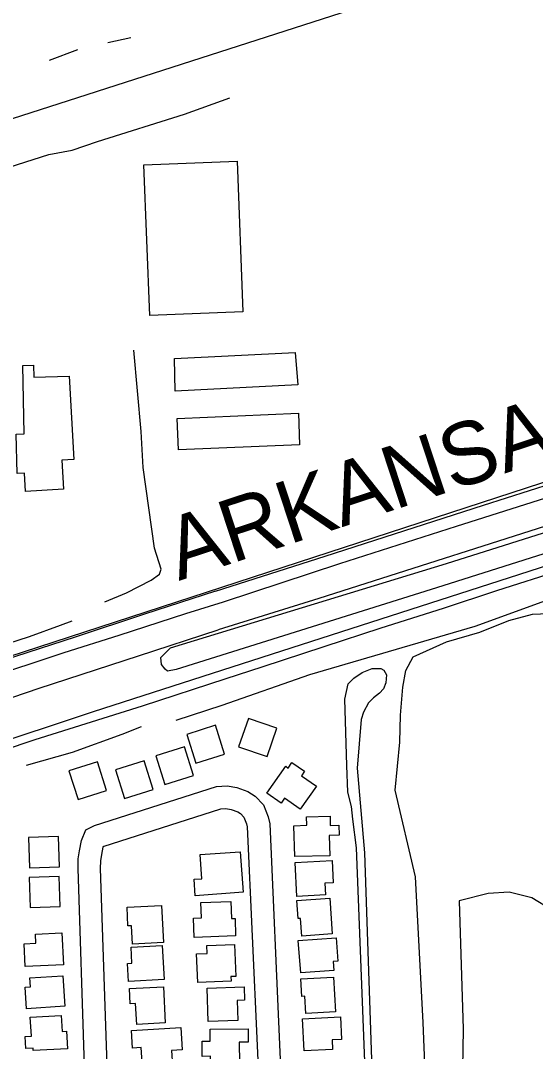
# Model space of a CAD drawing. Extents: x 3598634 to 3636690, y 517270 to 542944.
# Drawn here: x 3610665 to 3611350, y 537102 to 538472 of the extents above; entities that cross this region are included whole.
import ezdxf

# ---------------------------------------------------------------- set-up
doc = ezdxf.new("R2010")
doc.units = 0
for name, color, linetype in [('V-BLDG-OTLN', 7, 'Continuous'), ('V-RAIL-IDEN', 7, 'Continuous'), ('V-RAIL-TRAK', 7, 'Continuous'), ('V-ROAD-CNTR', 7, 'Continuous'), ('V-SITE-VEGE', 7, 'Continuous'), ('V-TOPO-SHOR', 7, 'Continuous')]:
    doc.layers.add(name, color=color, linetype=linetype)

msp = doc.modelspace()

# ---------------------------------------------------------------- linework, layer by layer
at = {"layer": 'V-BLDG-OTLN'}
for points in [[(3610836.5, 538080.3), (3610828.8, 538280.7), (3610953, 538285.5), (3610960.5, 538085.4)], [(3611033.5, 537988.4), (3610870.2, 537979.8), (3610869.5, 538023.3), (3611030, 538031.1)], [(3610729.4, 537999.7), (3610735.6, 537889), (3610719.3, 537888.1), (3610721.6, 537849.4), (3610671.2, 537846.3), (3610669.7, 537870.7), (3610660, 537870.1), (3610658.6, 537922.6), (3610669.4, 537922.9), (3610667.7, 538014), (3610681.7, 538014.3), (3610682, 537998.2)], [(3611036, 537908.6), (3610874.6, 537901.8), (3610872.8, 537943.5), (3611034.3, 537950.3)], [(3610954.8, 537507), (3610992.7, 537494), (3611005.6, 537531.9), (3610967.8, 537544.8)], [(3610898, 537485.2), (3610936.1, 537497.3), (3610924, 537535.5), (3610885.8, 537523.3)], [(3610856.7, 537456.7), (3610894.8, 537468.9), (3610882.7, 537507), (3610844.5, 537494.8)], [(3610741, 537436.8), (3610779.1, 537448.9), (3610766.9, 537487), (3610728.8, 537474.9)], [(3610803, 537438.1), (3610841.1, 537450.2), (3610828.9, 537488.3), (3610790.8, 537476.2)], [(3611058.2, 537454.7), (3611036.7, 537423.9), (3611015.8, 537438.5), (3611011.3, 537432.1), (3610992.5, 537445.2), (3611017.5, 537481), (3611020.7, 537478.7), (3611025.8, 537486), (3611042.4, 537474.4), (3611038.4, 537468.5)], [(3611029.5, 537360.9), (3611028.3, 537402.1), (3611045.4, 537402.6), (3611045.1, 537413.7), (3611076.4, 537414.6), (3611076.7, 537402.3), (3611088.2, 537402.7), (3611088.6, 537389.6), (3611075.4, 537389.2), (3611076.2, 537362.2)], [(3610716.2, 537347.5), (3610714.9, 537387.5), (3610674.9, 537386.2), (3610676.2, 537346.2)], [(3610903.5, 537363.8), (3610956.9, 537367.5), (3610960.7, 537313.5), (3610897, 537309), (3610895.5, 537330.8), (3610905.7, 537331.5)], [(3611032.1, 537308), (3611029.8, 537353), (3611079.2, 537355.6), (3611080.8, 537326.1), (3611069.5, 537325.5), (3611070.3, 537310)], [(3610717.3, 537294.5), (3610716, 537334.5), (3610676, 537333.2), (3610677.3, 537293.2)], [(3611038.9, 537255.4), (3611037.3, 537278.8), (3611034, 537278.5), (3611032.4, 537302.5), (3611076, 537305.5), (3611079.2, 537258.2)], [(3610852.3, 537295.8), (3610854.6, 537246.6), (3610813.5, 537244.7), (3610812.3, 537269.1), (3610807.5, 537268.9), (3610806.3, 537293.6)], [(3610904.6, 537299.9), (3610944.4, 537301.3), (3610945.1, 537278.8), (3610950, 537278.9), (3610950.8, 537255.5), (3610895.4, 537253.6), (3610894.6, 537279.2), (3610905.3, 537279.6)], [(3610719.6, 537259.7), (3610721.6, 537217.2), (3610670.7, 537214.8), (3610669.3, 537245.1), (3610684.7, 537245.8), (3610684.2, 537258)], [(3611037.4, 537206.4), (3611034.2, 537249.3), (3611084.4, 537253.1), (3611086.8, 537222), (3611080.5, 537221.5), (3611081.4, 537209.7)], [(3610811.7, 537240.7), (3610853.2, 537243), (3610855.7, 537197.6), (3610808.2, 537195), (3610806.9, 537218.8), (3610812.8, 537219.1)], [(3610949.4, 537244.3), (3610951.2, 537201.6), (3610944.4, 537201.4), (3610944.7, 537195.3), (3610900.3, 537193.4), (3610898.8, 537231.7), (3610913, 537232.3), (3610912.6, 537242.8)], [(3610720.9, 537202.5), (3610723.5, 537162.1), (3610672.6, 537158.7), (3610670.7, 537187.4), (3610677.7, 537187.8), (3610676.9, 537199.6)], [(3611081, 537200.9), (3611083.7, 537154.6), (3611044.3, 537152.3), (3611042.9, 537175.4), (3611038.7, 537175.2), (3611037.4, 537198.3)], [(3610809.4, 537185.7), (3610854.8, 537188), (3610857.2, 537139.8), (3610819.1, 537137.9), (3610817.7, 537165.8), (3610810.4, 537165.4)], [(3610952.6, 537169.8), (3610953.5, 537143), (3610914.4, 537141.7), (3610912.9, 537186.2), (3610962.1, 537187.9), (3610962.7, 537170.1)], [(3610726.9, 537105.6), (3610681.5, 537103), (3610681.3, 537106.3), (3610671.7, 537105.7), (3610670.8, 537121.8), (3610678.9, 537122.3), (3610677.4, 537147.4), (3610718.6, 537149.8), (3610719.8, 537128.6), (3610725.5, 537128.9)], [(3611090.2, 537147.8), (3611091.7, 537117.9), (3611079.1, 537117.3), (3611079.7, 537104.7), (3611041.9, 537102.9), (3611039.8, 537145.4)], [(3610812, 537130), (3610877.9, 537133.9), (3610879.7, 537103.9), (3610865.6, 537103.1), (3610866.8, 537082.9), (3610826.6, 537080.5), (3610825, 537107.1), (3610813.4, 537106.4)], [(3610955.5, 537114.2), (3610955.9, 537086.2), (3610917.6, 537085.7), (3610917.5, 537095.6), (3610906.4, 537095.4), (3610906.1, 537115.4), (3610917, 537115.5), (3610916.8, 537131.5), (3610967.4, 537132.2), (3610967.6, 537114.4)]]:
    msp.add_lwpolyline(points, close=True, dxfattribs=at)
at = {"layer": 'V-RAIL-TRAK'}
for points in [[(3610934.6, 537699.8), (3611089.6, 537750.5), (3611244.6, 537800.4), (3611409.6, 537852.6), (3611580.5, 537908), (3611717, 537952.4), (3611776.5, 537971.1), (3611842.7, 537992.2), (3611944.9, 538024.9), (3612043.7, 538057.7), (3612181.9, 538101.3), (3612308.4, 538141.8)], [(3610924.1, 537713.7), (3611069.8, 537760.4), (3611280.9, 537828.2), (3611464.4, 537886.7), (3611671.3, 537952.9), (3611816.2, 537999.7), (3611946, 538041), (3612044.8, 538072.1), (3612172.2, 538114.3), (3612203.8, 538124.5)], [(3612201.4, 538004.2), (3612164.5, 537992.5), (3612117.6, 537978.2), (3612064, 537959.8), (3612005, 537941.1), (3611933.8, 537918.1), (3611864.7, 537897.1), (3611803.9, 537876.8), (3611733.1, 537853.8), (3611665.3, 537831.5), (3611573.6, 537802.3), (3611478.1, 537771.9), (3611384.7, 537741.9), (3611298, 537714.3), (3611226.8, 537690.9), (3611143.9, 537664.8), (3611068, 537639.8), (3610985.5, 537612.9), (3610937.8, 537597.3)], [(3610924.1, 537713.7), (3610829.6, 537683.4), (3610737.3, 537652.6), (3610625.8, 537616.9), (3610545, 537591.8), (3610461, 537564.4), (3610365.1, 537534.2), (3610269.6, 537504), (3610199.8, 537481.3), (3610125.8, 537457.3), (3610058.6, 537436.3), (3610002.5, 537418.3), (3609940.8, 537398.1), (3609859, 537372), (3609766.8, 537343.1), (3609697.4, 537320.4), (3609595.1, 537288.5), (3609524.3, 537264.9)], [(3609531.1, 537248.9), (3609617.9, 537277.1), (3609711.6, 537307.8), (3609811.1, 537339.3), (3609899.7, 537367.4), (3609988.8, 537396.9), (3610094.7, 537430), (3610186.1, 537460.3), (3610286.5, 537491.8), (3610401.6, 537528.8), (3610501.6, 537560.7), (3610590.3, 537589.3), (3610676.1, 537617), (3610722.7, 537632.2), (3610795.8, 537655.3), (3610884.4, 537684.3), (3610934.6, 537699.8)], [(3610937.8, 537597.3), (3610826.3, 537561.1), (3610683.4, 537516.2), (3610550, 537471.6), (3610397.9, 537423.3), (3610339.4, 537403.9), (3610328, 537400.1), (3610312.9, 537395), (3610288.7, 537385.7), (3610288.1, 537385.4), (3610267.6, 537376.3), (3610243.3, 537364.6), (3610220.4, 537353.4), (3610205.2, 537344.7), (3610194.6, 537338.2), (3610183.1, 537331.3), (3610167.5, 537320.8), (3610153.6, 537310.2), (3610139.7, 537298.8), (3610104, 537263)]]:
    msp.add_lwpolyline(points, dxfattribs=at)
at = {"layer": 'V-ROAD-CNTR'}
for points in [[(3615205.4, 539802.7), (3615180.1, 539794.4), (3614917.5, 539710.5), (3614830.8, 539683.4), (3614762.9, 539662.3), (3614682.9, 539635.7), (3614581.6, 539603.7), (3614429.8, 539554.7), (3614332.1, 539523), (3613316.9, 539195.1), (3613263.6, 539177.9), (3612708.5, 539000.3), (3612649.9, 538983.2), (3612459.3, 538921.7), (3612221.6, 538845.6), (3611914.5, 538746.4), (3611115.8, 538490.1), (3610941.7, 538434.5)], [(3610141.3, 537461.9), (3611419.7, 537877.9), (3613101.5, 538425.4), (3614181.9, 538760.7), (3615111.7, 539059)], [(3610155.1, 537352.7), (3610761.4, 537554.1), (3611842.6, 537901.7), (3612413.6, 538084.7), (3613229.8, 538348.9), (3614035.2, 538605.9), (3614804.2, 538853.8), (3615387.1, 539038.4)], [(3610941.7, 538434.5), (3609571.4, 537994.4), (3608328.7, 537596.3), (3608292.8, 537584.8), (3608075.2, 537515.4), (3607652.2, 537378.6), (3607194.4, 537231.9)], [(3610749.6, 537082.6), (3610741, 537345.3), (3610741.4, 537357.9), (3610742.9, 537368.5), (3610745.5, 537382.3), (3610751.4, 537396.5), (3610763, 537402.4), (3610925.4, 537454.2), (3610939.4, 537455), (3610952.3, 537452.7), (3610966.9, 537447.7), (3610976.8, 537441.5), (3610987.7, 537429.6), (3610994, 537413.7), (3610996.1, 537404.6), (3611009.3, 537111.3)], [(3610779.6, 537083.6), (3610771.1, 537345.3), (3610771.4, 537355.4), (3610772.5, 537363.7), (3610774.3, 537373.7), (3610774.8, 537374.8), (3610774.5, 537374.6), (3610930.9, 537424.5), (3610937.7, 537424.9), (3610944.7, 537423.6), (3610953.9, 537420.4), (3610957.4, 537418.3), (3610961.8, 537413.4), (3610965.3, 537404.7), (3610966.2, 537400.6), (3610979.4, 537110)], [(3610979.4, 537110), (3611024.6, 536109.3)], [(3611009.3, 537111.3), (3611054.6, 536110.6)]]:
    msp.add_lwpolyline(points, dxfattribs=at)
at = {"layer": 'V-SITE-VEGE'}
for points in [[(3613232.9, 538362.3), (3612127.3, 538018.6), (3612101.9, 538010.2), (3612074.7, 538001.8), (3612049.3, 537991.5), (3612010.1, 537972.5), (3611971.1, 537958), (3611727.9, 537879.5), (3611218.1, 537718.4), (3610871.6, 537609.7), (3610859.9, 537607.3), (3610857.2, 537610), (3610852, 537616.4), (3610851.3, 537625.5), (3610864.2, 537638.7), (3611231.4, 537750.6), (3611728.5, 537907.4), (3611976.1, 537981.4), (3612176.8, 538056.3), (3612466.9, 538142.8)], [(3611207.9, 536953.6), (3611200.2, 537140.4), (3611190, 537334.1), (3611163.3, 537449.4), (3611169.3, 537513.1), (3611170.1, 537549.1), (3611173.2, 537586.2), (3611177.2, 537608.2), (3611186.9, 537626.6), (3611231.4, 537646.5), (3611275.8, 537659.5), (3611314.5, 537674.9), (3611346, 537683.5), (3611367, 537684.2)], [(3611124.8, 537031.4), (3611111.8, 537372.7), (3611106.7, 537410.7), (3611104.9, 537427.4), (3611099.9, 537446.8), (3611098.8, 537482), (3611096.2, 537570.3), (3611100.7, 537590.5), (3611108.1, 537598), (3611119.1, 537605.9), (3611132.7, 537611), (3611144, 537611.2), (3611148, 537608.9), (3611151.4, 537602.5), (3611150.8, 537592.1), (3611147.4, 537584.1), (3611142.3, 537578.4), (3611134.1, 537572.2), (3611127.6, 537565.2), (3611121.1, 537553.1), (3611117.7, 537543.3), (3611112.7, 537478.5), (3611122.5, 537365.9), (3611133.1, 537051.6)], [(3611371.2, 537290.4), (3611344.9, 537306.1), (3611314.8, 537313.7), (3611286.9, 537312), (3611248.3, 537302.2), (3611253.8, 537131.4), (3611251.6, 537002.7)]]:
    msp.add_lwpolyline(points, dxfattribs=at)
at = {"layer": 'V-TOPO-SHOR'}
for p, q in [((3610780.6, 538443.5), (3610811.2, 538450.1)), ((3610703.2, 538419.7), (3610740.6, 538433.9)), ((3610871.6, 537542.4), (3610932.7, 537562.3))]:
    msp.add_line(p, q, dxfattribs=at)
for points in [[(3614274.5, 538767.3), (3614280.6, 538721.5), (3614112.9, 538669.4), (3613793.1, 538568.3), (3613478.4, 538463), (3613157, 538367.8), (3612897.4, 538286.3), (3612625.5, 538198.1), (3612411.5, 538131.3), (3612146.2, 538053.4), (3611975.2, 537982.7), (3611829, 537938.3), (3611704.6, 537904.4), (3611425.8, 537820.4), (3611061.6, 537704), (3610927.5, 537662.5)], [(3610628.1, 538270.8), (3610702.1, 538294.5), (3610733, 538300), (3610766.8, 538311.9), (3610882.8, 538347.9), (3610943.2, 538369.8)], [(3610776.9, 537699.5), (3610805.7, 537711.8), (3610838.3, 537728.6), (3610849.5, 537736.6), (3610851.5, 537743), (3610842.9, 537770.9), (3610827.7, 537878.1), (3610825.1, 537926.1), (3610815.4, 538034.1)], [(3610932.7, 537562.3), (3611049.7, 537603.1), (3611269.5, 537667.4), (3611475.7, 537742.2), (3611784.6, 537836), (3611896, 537870.9)], [(3609355.9, 537247.1), (3609641.8, 537336), (3609827.2, 537393.8), (3610000.6, 537445.6), (3610217, 537512.7), (3610323, 537546.3), (3610491.9, 537598.2), (3610601.5, 537632.6), (3610633.4, 537640), (3610676.3, 537653.4), (3610717.5, 537668.7), (3610733, 537674.6)], [(3609620.4, 537242.3), (3609847.8, 537311.8), (3610032.2, 537367.8), (3610172.8, 537412.3), (3610322.7, 537462), (3610444.2, 537502.5), (3610581.2, 537548), (3610689.1, 537585.1), (3610821.5, 537628), (3610927.5, 537662.5)], [(3610672.3, 537482.7), (3610733.6, 537499.8), (3610799.9, 537523.7), (3610825.5, 537533.8)]]:
    msp.add_lwpolyline(points, dxfattribs=at)

# ---------------------------------------------------------------- texts
at = {"layer": 'V-RAIL-IDEN'}
msp.add_text('ARKANSAS', height=83, rotation=18.221, dxfattribs=at).set_placement((3610875.2, 537727.4))

doc.saveas('drawing.dxf')
